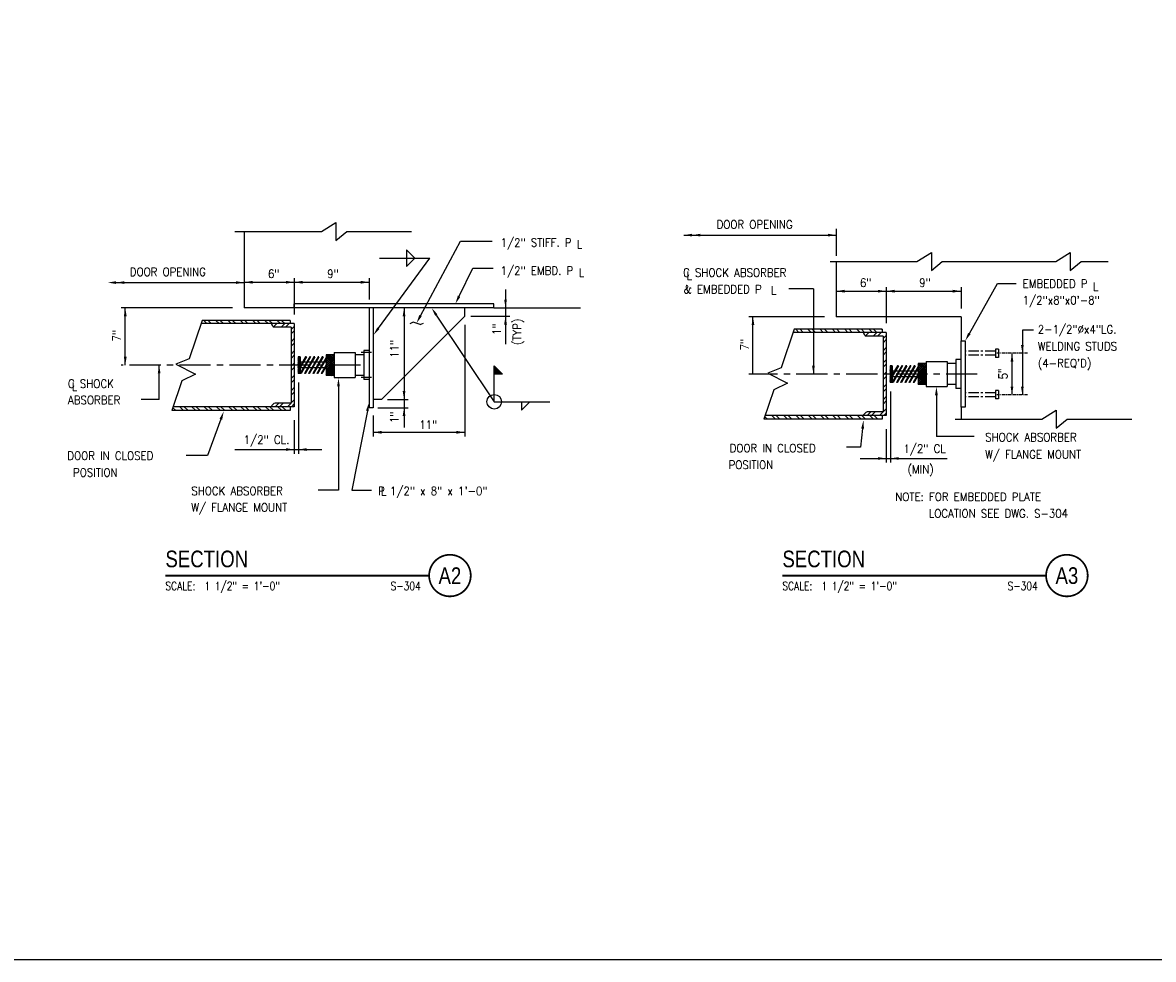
# Model space of a CAD drawing. Header units: inches. Extents: x -9715 to 32893, y -15613 to -1138.
# Tile 313 of 380: x 12324 to 12460, y -8562 to -8449. Entities that reach past the tile are written whole.
import ezdxf
from ezdxf.enums import TextEntityAlignment as Align

# ---------------------------------------------------------------- set-up
doc = ezdxf.new("R2010")
doc.units = ezdxf.units.IN
doc.header["$MEASUREMENT"] = 0
doc.linetypes.add('CENTER', pattern=[2, 1.25, -0.25, 0.25, -0.25])
doc.linetypes.add('CENTER4', pattern=[0.5625, 0.375, -0.0625, 0.0625, -0.0625])
doc.layers.get('0').update_dxf_attribs({"color": 252})
doc.layers.get('DEFPOINTS').update_dxf_attribs({"color": 11})
for name, color, linetype in [('S-ANNO-SYMB', 2, 'Continuous'), ('S-ANNO-TEXT', 2, 'Continuous'), ('S1', 2, 'Continuous'), ('S2', 7, 'Continuous'), ('S5', 1, 'Continuous'), ('S6', 1, 'Continuous'), ('S7', 2, 'Continuous')]:
    doc.layers.add(name, color=color, linetype=linetype)
doc.styles.add('125', font='romans.shx', dxfattribs={"width": 0.8, "height": 2})
doc.styles.add('FT', font='ROMANS.shx', dxfattribs={"width": 0.8, "height": 0.125})
doc.styles.add('SX-FRAC', font='SX-FRAC.shx', dxfattribs={"width": 0.9, "height": 14})
doc.styles.add('TT', font='swiss.ttf', dxfattribs={"width": 0.8, "height": 0.25})

# ---------------------------------------------------------------- blocks, each defined once
blk = doc.blocks.new('*X445')
at = {"color": 0}
for p, q in [((1465.8, 1383.7), (1471.1, 1388.9)), ((1472.1, 1383.7), (1477.3, 1388.9)), ((1483.5, 1383.7), (1488.7, 1388.9)), ((1489.7, 1383.7), (1495, 1388.9)), ((1501.2, 1383.7), (1506.4, 1388.9)), ((1507.4, 1383.7), (1512.7, 1388.9)), ((1518.9, 1383.7), (1524.1, 1388.9)), ((1525.1, 1383.7), (1530.4, 1388.9)), ((1536.5, 1383.7), (1541.8, 1388.9)), ((1542.8, 1383.7), (1548, 1388.9)), ((1554.2, 1383.7), (1559.5, 1388.9)), ((1560.5, 1383.7), (1565.7, 1388.9)), ((1571.9, 1383.7), (1577.1, 1388.9)), ((1578.1, 1383.7), (1583.4, 1388.9)), ((1589.6, 1383.7), (1594.8, 1388.9)), ((1595.8, 1383.7), (1601.1, 1388.9)), ((1607.2, 1383.7), (1612.5, 1388.9)), ((1613.5, 1383.7), (1618.7, 1388.9)), ((1624.9, 1383.7), (1628.9, 1387.6))]:
    blk.add_line(p, q, dxfattribs=at)
blk = doc.blocks.new('*X444')
at = {"color": 0}
for p, q in [((1459.7, 1512.7), (1460.4, 1513.4)), ((1467.3, 1508.9), (1471.8, 1513.4)), ((1473.6, 1508.9), (1478.1, 1513.4)), ((1485, 1508.9), (1489.5, 1513.4)), ((1491.3, 1508.9), (1495.8, 1513.4)), ((1502.7, 1508.9), (1507.2, 1513.4)), ((1508.9, 1508.9), (1513.4, 1513.4)), ((1520.4, 1508.9), (1524.9, 1513.4)), ((1526.6, 1508.9), (1531.1, 1513.4)), ((1538, 1508.9), (1542.5, 1513.4)), ((1544.3, 1508.9), (1548.8, 1513.4)), ((1555.7, 1508.9), (1560.2, 1513.4)), ((1562, 1508.9), (1566.5, 1513.4)), ((1573.4, 1508.9), (1577.9, 1513.4)), ((1579.6, 1508.9), (1584.1, 1513.4))]:
    blk.add_line(p, q, dxfattribs=at)
blk = doc.blocks.new('*X446')
at = {"color": 0}
for p, q in [((1458.2, 1500.2), (1453.7, 1504.7)), ((1466.2, 1503.7), (1460.9, 1508.9)), ((1472.4, 1503.7), (1467.2, 1508.9)), ((1483.4, 1504.1), (1478.6, 1508.9)), ((1486.2, 1507.5), (1484.8, 1508.9)), ((1458.2, 1494), (1453.7, 1498.5)), ((1458.2, 1482.6), (1453.7, 1487.1)), ((1458.2, 1476.3), (1453.7, 1480.8)), ((1458.2, 1464.9), (1453.7, 1469.4)), ((1458.2, 1458.6), (1453.7, 1463.1)), ((1458.2, 1447.2), (1453.7, 1451.7)), ((1458.2, 1441), (1453.7, 1445.5)), ((1458.2, 1429.5), (1453.7, 1434)), ((1458.2, 1423.3), (1453.7, 1427.8)), ((1458.2, 1411.9), (1453.7, 1416.4)), ((1458.2, 1405.6), (1453.7, 1410.1)), ((1463.4, 1388.9), (1453.7, 1398.7)), ((1457.2, 1388.9), (1453.7, 1392.4)), ((1474.9, 1388.9), (1469.6, 1394.2)), ((1481.1, 1388.9), (1475.9, 1394.2))]:
    blk.add_line(p, q, dxfattribs=at)
blk = doc.blocks.new('*X442')
at = {"color": 0}
for p, q in [((1279.4, 1493.9), (1276.4, 1496.9)), ((1276.4, 1494.2), (1279.1, 1496.9)), ((1276.4, 1494.9), (1278.4, 1496.9)), ((1276.4, 1495.6), (1277.7, 1496.9)), ((1276.4, 1496.3), (1277, 1496.9)), ((1276.4, 1493.5), (1279.4, 1496.5)), ((1279.4, 1493.2), (1276.4, 1496.2)), ((1276.4, 1492.8), (1279.4, 1495.8)), ((1279.4, 1492.5), (1276.4, 1495.5)), ((1276.4, 1492), (1279.4, 1495)), ((1279.4, 1491.8), (1276.4, 1494.8)), ((1276.4, 1491.3), (1279.4, 1494.3)), ((1279.4, 1491.1), (1276.4, 1494.1)), ((1276.4, 1490.6), (1279.4, 1493.6)), ((1279.4, 1490.4), (1276.4, 1493.4)), ((1276.4, 1489.9), (1279.4, 1492.9)), ((1279.4, 1489.7), (1276.4, 1492.7)), ((1276.4, 1489.2), (1279.4, 1492.2)), ((1279.4, 1488.9), (1276.4, 1491.9)), ((1276.4, 1488.5), (1279.4, 1491.5)), ((1279.4, 1488.2), (1276.4, 1491.2)), ((1276.4, 1487.8), (1279.4, 1490.8)), ((1279.4, 1487.5), (1276.4, 1490.5)), ((1276.4, 1487.1), (1279.4, 1490.1)), ((1279.4, 1486.8), (1276.4, 1489.8)), ((1276.4, 1486.4), (1279.4, 1489.4)), ((1279.4, 1486.1), (1276.4, 1489.1)), ((1276.4, 1485.7), (1279.4, 1488.7)), ((1279.4, 1485.4), (1276.4, 1488.4)), ((1276.4, 1485), (1279.4, 1488)), ((1279.4, 1484.7), (1276.4, 1487.7)), ((1276.4, 1484.3), (1279.4, 1487.3)), ((1279.4, 1484), (1276.4, 1487)), ((1276.4, 1483.6), (1279.4, 1486.6)), ((1279.4, 1483.3), (1276.4, 1486.3)), ((1276.4, 1482.9), (1279.4, 1485.9)), ((1279.4, 1482.6), (1276.4, 1485.6)), ((1276.4, 1482.1), (1279.4, 1485.1)), ((1279.4, 1481.9), (1276.4, 1484.9)), ((1276.4, 1481.4), (1279.4, 1484.4)), ((1279.4, 1481.2), (1276.4, 1484.2)), ((1276.4, 1480.7), (1279.4, 1483.7)), ((1279.4, 1494.6), (1277, 1496.9)), ((1279.4, 1495.3), (1277.8, 1496.9)), ((1279.4, 1496), (1278.5, 1496.9)), ((1279.4, 1496.7), (1279.2, 1496.9)), ((1275.6, 1472.9), (1279.4, 1476.7)), ((1279.4, 1480.5), (1276.4, 1483.5)), ((1276.4, 1480), (1279.4, 1483)), ((1279.4, 1479.8), (1276.4, 1482.8)), ((1276.4, 1479.3), (1279.4, 1482.3)), ((1279.4, 1479), (1276.4, 1482)), ((1276.4, 1478.6), (1279.4, 1481.6)), ((1279.4, 1478.3), (1276.4, 1481.3)), ((1276.4, 1477.9), (1279.4, 1480.9)), ((1279.4, 1477.6), (1276.4, 1480.6)), ((1276.4, 1477.2), (1279.4, 1480.2)), ((1279.4, 1476.9), (1276.4, 1479.9)), ((1276.4, 1476.5), (1279.4, 1479.5)), ((1279.4, 1476.2), (1276.4, 1479.2)), ((1276.4, 1475.8), (1279.4, 1478.8)), ((1279.4, 1475.5), (1276.4, 1478.5)), ((1276.4, 1475.1), (1279.4, 1478.1)), ((1279.4, 1474.8), (1276.4, 1477.8)), ((1276.4, 1474.4), (1279.4, 1477.4)), ((1279.4, 1474.1), (1276.4, 1477.1)), ((1279.4, 1473.4), (1276.4, 1476.4)), ((1276.4, 1472.9), (1279.4, 1476)), ((1279.1, 1472.9), (1276.4, 1475.7)), ((1278.4, 1472.9), (1276.4, 1475)), ((1277.7, 1472.9), (1276.4, 1474.3)), ((1277, 1472.9), (1276.4, 1473.6)), ((1277.1, 1472.9), (1279.4, 1475.2)), ((1277.8, 1472.9), (1279.4, 1474.5)), ((1278.5, 1472.9), (1279.4, 1473.8)), ((1279.2, 1472.9), (1279.4, 1473.1))]:
    blk.add_line(p, q, dxfattribs=at)
blk = doc.blocks.new('*X443')
at = {"color": 0}
for p, q in [((1227.7, 1490.7), (1236.9, 1499.9)), ((1227.7, 1493.5), (1234.1, 1499.9)), ((1227.7, 1496.4), (1231.2, 1499.9)), ((1227.7, 1499.2), (1228.4, 1499.9)), ((1239.3, 1490.1), (1229.5, 1499.9)), ((1239.3, 1493), (1232.3, 1499.9)), ((1239.3, 1495.8), (1235.2, 1499.9)), ((1239.3, 1498.6), (1238, 1499.9)), ((1227.7, 1487.9), (1239.3, 1499.5)), ((1239.3, 1487.3), (1227.7, 1498.9)), ((1227.7, 1485), (1239.3, 1496.7)), ((1239.3, 1484.5), (1227.7, 1496.1)), ((1227.7, 1482.2), (1239.3, 1493.9)), ((1239.3, 1481.6), (1227.7, 1493.3)), ((1227.7, 1479.4), (1239.3, 1491)), ((1239.3, 1478.8), (1227.7, 1490.5)), ((1227.7, 1476.6), (1239.3, 1488.2)), ((1239.3, 1476), (1227.7, 1487.6)), ((1227.7, 1473.7), (1239.3, 1485.4)), ((1239.3, 1473.2), (1227.7, 1484.8)), ((1227.7, 1470.9), (1239.3, 1482.5)), ((1239.3, 1470.3), (1227.7, 1482)), ((1236.9, 1469.9), (1227.7, 1479.1)), ((1234, 1469.9), (1227.7, 1476.3)), ((1231.2, 1469.9), (1227.7, 1473.5)), ((1228.4, 1469.9), (1227.7, 1470.7)), ((1229.5, 1469.9), (1239.3, 1479.7)), ((1232.3, 1469.9), (1239.3, 1476.9)), ((1235.2, 1469.9), (1239.3, 1474.1)), ((1238, 1469.9), (1239.3, 1471.2))]:
    blk.add_line(p, q, dxfattribs=at)
blk = doc.blocks.new('*X440')
at = {"color": 0}
for p, q in [((1465.8, 1383.7), (1471.1, 1388.9)), ((1472.1, 1383.7), (1477.3, 1388.9)), ((1483.5, 1383.7), (1488.7, 1388.9)), ((1489.7, 1383.7), (1495, 1388.9)), ((1501.2, 1383.7), (1506.4, 1388.9)), ((1507.4, 1383.7), (1512.7, 1388.9)), ((1518.9, 1383.7), (1524.1, 1388.9)), ((1525.1, 1383.7), (1530.4, 1388.9)), ((1536.5, 1383.7), (1541.8, 1388.9)), ((1542.8, 1383.7), (1548, 1388.9)), ((1554.2, 1383.7), (1559.5, 1388.9)), ((1560.5, 1383.7), (1565.7, 1388.9)), ((1571.9, 1383.7), (1577.1, 1388.9)), ((1578.1, 1383.7), (1583.4, 1388.9)), ((1589.6, 1383.7), (1594.8, 1388.9)), ((1595.8, 1383.7), (1601.1, 1388.9)), ((1607.2, 1383.7), (1612.5, 1388.9)), ((1613.5, 1383.7), (1618.7, 1388.9)), ((1624.9, 1383.7), (1628.9, 1387.6))]:
    blk.add_line(p, q, dxfattribs=at)
blk = doc.blocks.new('*X439')
at = {"color": 0}
for p, q in [((1459.7, 1512.7), (1460.4, 1513.4)), ((1467.3, 1508.9), (1471.8, 1513.4)), ((1473.6, 1508.9), (1478.1, 1513.4)), ((1485, 1508.9), (1489.5, 1513.4)), ((1491.3, 1508.9), (1495.8, 1513.4)), ((1502.7, 1508.9), (1507.2, 1513.4)), ((1508.9, 1508.9), (1513.4, 1513.4)), ((1520.4, 1508.9), (1524.9, 1513.4)), ((1526.6, 1508.9), (1531.1, 1513.4)), ((1538, 1508.9), (1542.5, 1513.4)), ((1544.3, 1508.9), (1548.8, 1513.4)), ((1555.7, 1508.9), (1560.2, 1513.4)), ((1562, 1508.9), (1566.5, 1513.4)), ((1573.4, 1508.9), (1577.9, 1513.4)), ((1579.6, 1508.9), (1584.1, 1513.4))]:
    blk.add_line(p, q, dxfattribs=at)
blk = doc.blocks.new('*X441')
at = {"color": 0}
for p, q in [((1458.2, 1500.2), (1453.7, 1504.7)), ((1466.2, 1503.7), (1460.9, 1508.9)), ((1472.4, 1503.7), (1467.2, 1508.9)), ((1483.4, 1504.1), (1478.6, 1508.9)), ((1486.2, 1507.5), (1484.8, 1508.9)), ((1458.2, 1494), (1453.7, 1498.5)), ((1458.2, 1482.6), (1453.7, 1487.1)), ((1458.2, 1476.3), (1453.7, 1480.8)), ((1458.2, 1464.9), (1453.7, 1469.4)), ((1458.2, 1458.6), (1453.7, 1463.1)), ((1458.2, 1447.2), (1453.7, 1451.7)), ((1458.2, 1441), (1453.7, 1445.5)), ((1458.2, 1429.5), (1453.7, 1434)), ((1458.2, 1423.3), (1453.7, 1427.8)), ((1458.2, 1411.9), (1453.7, 1416.4)), ((1458.2, 1405.6), (1453.7, 1410.1)), ((1463.4, 1388.9), (1453.7, 1398.7)), ((1457.2, 1388.9), (1453.7, 1392.4)), ((1474.9, 1388.9), (1469.6, 1394.2)), ((1481.1, 1388.9), (1475.9, 1394.2))]:
    blk.add_line(p, q, dxfattribs=at)
blk = doc.blocks.new('*X437')
at = {"color": 0}
for p, q in [((1279.4, 1493.9), (1276.4, 1496.9)), ((1276.4, 1494.2), (1279.1, 1496.9)), ((1276.4, 1494.9), (1278.4, 1496.9)), ((1276.4, 1495.6), (1277.7, 1496.9)), ((1276.4, 1496.3), (1277, 1496.9)), ((1276.4, 1493.5), (1279.4, 1496.5)), ((1279.4, 1493.2), (1276.4, 1496.2)), ((1276.4, 1492.8), (1279.4, 1495.8)), ((1279.4, 1492.5), (1276.4, 1495.5)), ((1276.4, 1492), (1279.4, 1495)), ((1279.4, 1491.8), (1276.4, 1494.8)), ((1276.4, 1491.3), (1279.4, 1494.3)), ((1279.4, 1491.1), (1276.4, 1494.1)), ((1276.4, 1490.6), (1279.4, 1493.6)), ((1279.4, 1490.4), (1276.4, 1493.4)), ((1276.4, 1489.9), (1279.4, 1492.9)), ((1279.4, 1489.7), (1276.4, 1492.7)), ((1276.4, 1489.2), (1279.4, 1492.2)), ((1279.4, 1488.9), (1276.4, 1491.9)), ((1276.4, 1488.5), (1279.4, 1491.5)), ((1279.4, 1488.2), (1276.4, 1491.2)), ((1276.4, 1487.8), (1279.4, 1490.8)), ((1279.4, 1487.5), (1276.4, 1490.5)), ((1276.4, 1487.1), (1279.4, 1490.1)), ((1279.4, 1486.8), (1276.4, 1489.8)), ((1276.4, 1486.4), (1279.4, 1489.4)), ((1279.4, 1486.1), (1276.4, 1489.1)), ((1276.4, 1485.7), (1279.4, 1488.7)), ((1279.4, 1485.4), (1276.4, 1488.4)), ((1276.4, 1485), (1279.4, 1488)), ((1279.4, 1484.7), (1276.4, 1487.7)), ((1276.4, 1484.3), (1279.4, 1487.3)), ((1279.4, 1484), (1276.4, 1487)), ((1276.4, 1483.6), (1279.4, 1486.6)), ((1279.4, 1483.3), (1276.4, 1486.3)), ((1276.4, 1482.9), (1279.4, 1485.9)), ((1279.4, 1482.6), (1276.4, 1485.6)), ((1276.4, 1482.1), (1279.4, 1485.1)), ((1279.4, 1481.9), (1276.4, 1484.9)), ((1276.4, 1481.4), (1279.4, 1484.4)), ((1279.4, 1481.2), (1276.4, 1484.2)), ((1276.4, 1480.7), (1279.4, 1483.7)), ((1279.4, 1494.6), (1277, 1496.9)), ((1279.4, 1495.3), (1277.8, 1496.9)), ((1279.4, 1496), (1278.5, 1496.9)), ((1279.4, 1496.7), (1279.2, 1496.9)), ((1275.6, 1472.9), (1279.4, 1476.7)), ((1279.4, 1480.5), (1276.4, 1483.5)), ((1276.4, 1480), (1279.4, 1483)), ((1279.4, 1479.8), (1276.4, 1482.8)), ((1276.4, 1479.3), (1279.4, 1482.3)), ((1279.4, 1479), (1276.4, 1482)), ((1276.4, 1478.6), (1279.4, 1481.6)), ((1279.4, 1478.3), (1276.4, 1481.3)), ((1276.4, 1477.9), (1279.4, 1480.9)), ((1279.4, 1477.6), (1276.4, 1480.6)), ((1276.4, 1477.2), (1279.4, 1480.2)), ((1279.4, 1476.9), (1276.4, 1479.9)), ((1276.4, 1476.5), (1279.4, 1479.5)), ((1279.4, 1476.2), (1276.4, 1479.2)), ((1276.4, 1475.8), (1279.4, 1478.8)), ((1279.4, 1475.5), (1276.4, 1478.5)), ((1276.4, 1475.1), (1279.4, 1478.1)), ((1279.4, 1474.8), (1276.4, 1477.8)), ((1276.4, 1474.4), (1279.4, 1477.4)), ((1279.4, 1474.1), (1276.4, 1477.1)), ((1279.4, 1473.4), (1276.4, 1476.4)), ((1276.4, 1472.9), (1279.4, 1476)), ((1279.1, 1472.9), (1276.4, 1475.7)), ((1278.4, 1472.9), (1276.4, 1475)), ((1277.7, 1472.9), (1276.4, 1474.3)), ((1277, 1472.9), (1276.4, 1473.6)), ((1277.1, 1472.9), (1279.4, 1475.2)), ((1277.8, 1472.9), (1279.4, 1474.5)), ((1278.5, 1472.9), (1279.4, 1473.8)), ((1279.2, 1472.9), (1279.4, 1473.1))]:
    blk.add_line(p, q, dxfattribs=at)
blk = doc.blocks.new('*X438')
at = {"color": 0}
for p, q in [((1227.7, 1490.7), (1236.9, 1499.9)), ((1227.7, 1493.5), (1234.1, 1499.9)), ((1227.7, 1496.4), (1231.2, 1499.9)), ((1227.7, 1499.2), (1228.4, 1499.9)), ((1239.3, 1490.1), (1229.5, 1499.9)), ((1239.3, 1493), (1232.3, 1499.9)), ((1239.3, 1495.8), (1235.2, 1499.9)), ((1239.3, 1498.6), (1238, 1499.9)), ((1227.7, 1487.9), (1239.3, 1499.5)), ((1239.3, 1487.3), (1227.7, 1498.9)), ((1227.7, 1485), (1239.3, 1496.7)), ((1239.3, 1484.5), (1227.7, 1496.1)), ((1227.7, 1482.2), (1239.3, 1493.9)), ((1239.3, 1481.6), (1227.7, 1493.3)), ((1227.7, 1479.4), (1239.3, 1491)), ((1239.3, 1478.8), (1227.7, 1490.5)), ((1227.7, 1476.6), (1239.3, 1488.2)), ((1239.3, 1476), (1227.7, 1487.6)), ((1227.7, 1473.7), (1239.3, 1485.4)), ((1239.3, 1473.2), (1227.7, 1484.8)), ((1227.7, 1470.9), (1239.3, 1482.5)), ((1239.3, 1470.3), (1227.7, 1482)), ((1236.9, 1469.9), (1227.7, 1479.1)), ((1234, 1469.9), (1227.7, 1476.3)), ((1231.2, 1469.9), (1227.7, 1473.5)), ((1228.4, 1469.9), (1227.7, 1470.7)), ((1229.5, 1469.9), (1239.3, 1479.7)), ((1232.3, 1469.9), (1239.3, 1476.9)), ((1235.2, 1469.9), (1239.3, 1474.1)), ((1238, 1469.9), (1239.3, 1471.2))]:
    blk.add_line(p, q, dxfattribs=at)
blk = doc.blocks.new('SECTION_INFO')
at = {"style": 'TT', "width": 0.8}
blk.add_attdef('SECTION_TITLE', text='', height=0.25, dxfattribs=at).set_placement((0, 0.375), align=Align.TOP_LEFT)
at = {"style": 'FT', "width": 0.8}
blk.add_attdef('SCALE', (0, -0.21875), '', height=0.125, dxfattribs=at)
blk = doc.blocks.new('T-BULB_R')
at = {"const_width": 0.02604}
for points in [[(0.625, 0, 1), (0, 0, 1)], [(0.625, 0, -1), (0, 0, -1)]]:
    blk.add_lwpolyline(points, format="xyb", dxfattribs=at)
at = {"style": 'TT', "width": 0.8}
blk.add_attdef('SECTION_#', text='', height=0.25, dxfattribs=at).set_placement((0.3125, 0), align=Align.MIDDLE)
at = {"style": 'FT', "width": 0.8}
blk.add_attdef('SHEET_FROM', text='', height=0.125, dxfattribs=at).set_placement((-0.125, -0.21875), align=Align.RIGHT)

msp = doc.modelspace()

# ---------------------------------------------------------------- linework, layer by layer
at = {"color": 1}
for p, q in [((12403.19695, -8474.57045), (12421.51743, -8474.57045)), ((12334.46674, -8480.27273), (12350.39004, -8480.27273))]:
    msp.add_line(p, q, dxfattribs=at)
for points in [[(12404.19695, -8474.73712), (12404.19695, -8474.40379), (12403.19695, -8474.57045)], [(12405.19695, -8474.73712), (12405.19695, -8474.40379), (12404.19695, -8474.57045)], [(12420.51743, -8474.73712), (12420.51743, -8474.40379), (12421.51743, -8474.57045)], [(12334.99499, -8480.4394), (12334.99499, -8480.10607), (12333.99499, -8480.27273)], [(12335.99499, -8480.4394), (12335.99499, -8480.10607), (12334.99499, -8480.27273)], [(12349.39004, -8480.4394), (12349.39004, -8480.10607), (12350.39004, -8480.27273)]]:
    msp.add_solid(points, dxfattribs=at)
at = {"layer": 'DEFPOINTS'}
msp.add_lwpolyline([(12296.3006, -8561.62394), (12583.01488, -8561.62394), (12583.01488, -8336.42667), (12296.3006, -8336.42667)], close=True, dxfattribs=at)
at = {"layer": 'S-ANNO-SYMB', "const_width": 0.224}
for points in [[(12340.91968, -8515.49036), (12372.60283, -8515.49036)], [(12415.04699, -8515.49036), (12446.73015, -8515.49036)]]:
    msp.add_lwpolyline(points, dxfattribs=at)
at = {"layer": 'S1', "color": 2}
for p, q in [((12350.39004, -8474.12821), (12350.39004, -8483.31712)), ((12421.51743, -8477.73181), (12421.51743, -8484.38947)), ((12356.39004, -8483.31712), (12350.39004, -8483.31712)), ((12380.39004, -8483.31712), (12390.79746, -8483.31712)), ((12436.51743, -8484.38947), (12421.51743, -8484.38947)), ((12436.51743, -8484.38947), (12436.51743, -8487.26447)), ((12436.51743, -8495.26447), (12436.51743, -8496.6892))]:
    msp.add_line(p, q, dxfattribs=at)
at = {"layer": 'S1', "color": 1}
for points in [[(12349.24242, -8474.12821), (12359.65638, -8474.12821), (12361.40418, -8473.03658), (12361.40418, -8475.21985), (12362.71503, -8474.12821), (12370.48372, -8474.12821)], [(12420.78621, -8477.73181), (12431.20017, -8477.73181), (12432.94797, -8476.64018), (12432.94797, -8478.82345), (12434.25882, -8477.73181), (12442.02751, -8477.73181)], [(12442.02751, -8477.73181), (12447.88425, -8477.73181), (12449.63205, -8476.64018), (12449.63205, -8478.82345), (12450.9429, -8477.73181), (12454.16867, -8477.73181)], [(12435.78621, -8496.6892), (12446.20017, -8496.6892), (12447.94797, -8495.59756), (12447.94797, -8497.78084), (12449.25882, -8496.6892), (12457.02751, -8496.6892)]]:
    msp.add_lwpolyline(points, dxfattribs=at)
at = {"layer": 'S2', "color": 4}
for p, q in [((12380.39004, -8482.81712), (12356.39004, -8482.81712)), ((12356.39004, -8483.31712), (12356.39004, -8482.81712)), ((12380.39004, -8483.31712), (12380.39004, -8482.81712)), ((12380.39004, -8483.31712), (12356.39004, -8483.31712)), ((12365.39004, -8483.31712), (12365.39004, -8495.31712)), ((12365.89004, -8483.31712), (12365.89004, -8495.31712)), ((12376.89004, -8484.31712), (12376.89004, -8483.31712)), ((12353.64004, -8485.19212), (12345.19738, -8485.19212)), ((12355.89004, -8484.81712), (12345.32382, -8484.81712)), ((12355.89004, -8485.19212), (12353.64004, -8485.19212)), ((12356.01504, -8485.62962), (12353.97978, -8485.62962)), ((12355.89004, -8484.81712), (12355.89004, -8485.19212)), ((12356.39004, -8485.19212), (12355.89004, -8485.19212)), ((12356.01504, -8485.62962), (12356.01504, -8494.75462)), ((12356.39004, -8485.19212), (12356.39004, -8495.19212)), ((12366.89004, -8494.31712), (12376.89004, -8484.31712)), ((12424.76743, -8486.26447), (12416.32477, -8486.26447)), ((12427.01743, -8485.88947), (12416.45121, -8485.88947)), ((12427.01743, -8486.26447), (12424.76743, -8486.26447)), ((12427.14243, -8486.70197), (12425.10718, -8486.70197)), ((12427.01743, -8485.88947), (12427.01743, -8486.26447)), ((12427.51743, -8486.26447), (12427.01743, -8486.26447)), ((12427.14243, -8486.70197), (12427.14243, -8495.82697)), ((12427.51743, -8486.26447), (12427.51743, -8496.26447)), ((12440.64243, -8488.26447), (12440.64243, -8489.26447)), ((12441.01743, -8488.26447), (12441.01743, -8489.26447)), ((12357.12476, -8489.19212), (12356.87476, -8489.19212)), ((12356.87476, -8489.19212), (12356.87476, -8491.19212)), ((12357.12476, -8489.19212), (12357.12476, -8491.19212)), ((12357.86474, -8489.19212), (12357.12476, -8490.47381)), ((12357.76852, -8489.19212), (12357.12476, -8490.30714)), ((12358.26852, -8489.19212), (12357.12476, -8491.17317)), ((12358.36474, -8489.19212), (12357.21004, -8491.19212)), ((12358.76852, -8489.19212), (12357.61382, -8491.19212)), ((12358.86474, -8489.19212), (12357.71004, -8491.19212)), ((12357.86474, -8489.19212), (12357.76852, -8489.19212)), ((12359.26852, -8489.19212), (12358.11382, -8491.19212)), ((12359.36474, -8489.19212), (12358.21004, -8491.19212)), ((12358.36474, -8489.19212), (12358.26852, -8489.19212)), ((12359.76852, -8489.19212), (12358.61382, -8491.19212)), ((12359.86474, -8489.19212), (12358.71004, -8491.19212)), ((12358.86474, -8489.19212), (12358.76852, -8489.19212)), ((12360.21476, -8489.28523), (12359.11382, -8491.19212)), ((12360.21476, -8489.4519), (12359.21004, -8491.19212)), ((12359.36474, -8489.19212), (12359.26852, -8489.19212)), ((12359.86474, -8489.19212), (12359.76852, -8489.19212)), ((12361.18476, -8488.94212), (12360.21476, -8488.94212)), ((12360.21476, -8488.94212), (12360.21476, -8491.44212)), ((12361.18476, -8488.69212), (12363.73504, -8488.69212)), ((12361.18476, -8488.69212), (12361.18476, -8488.94212)), ((12361.18476, -8488.94212), (12361.18476, -8491.44212)), ((12363.73504, -8488.69212), (12363.73504, -8491.69212)), ((12364.76504, -8488.94212), (12363.73504, -8488.94212)), ((12365.6978, -8488.68026), (12364.44289, -8488.68026)), ((12364.76504, -8488.44212), (12364.76504, -8491.94212)), ((12365.39004, -8488.44212), (12364.76504, -8488.44212)), ((12435.89243, -8489.51447), (12435.89243, -8493.01447)), ((12436.51743, -8489.51447), (12435.89243, -8489.51447)), ((12360.21476, -8489.85879), (12357.12476, -8489.85879)), ((12360.21476, -8490.52545), (12357.12476, -8490.52545)), ((12360.21476, -8490.15126), (12359.61382, -8491.19212)), ((12360.21476, -8490.31793), (12359.71004, -8491.19212)), ((12428.25215, -8490.26447), (12428.00215, -8490.26447)), ((12428.00215, -8490.26447), (12428.00215, -8492.26447)), ((12428.25215, -8490.26447), (12428.25215, -8492.26447)), ((12428.99214, -8490.26447), (12428.25215, -8491.54616)), ((12428.89591, -8490.26447), (12428.25215, -8491.37949)), ((12429.39591, -8490.26447), (12428.25215, -8492.24552)), ((12431.34215, -8490.93113), (12428.25215, -8490.93113)), ((12429.49214, -8490.26447), (12428.33744, -8492.26447)), ((12429.89591, -8490.26447), (12428.74121, -8492.26447)), ((12429.99214, -8490.26447), (12428.83744, -8492.26447)), ((12428.99214, -8490.26447), (12428.89591, -8490.26447)), ((12430.39591, -8490.26447), (12429.24121, -8492.26447)), ((12430.49214, -8490.26447), (12429.33744, -8492.26447)), ((12429.49214, -8490.26447), (12429.39591, -8490.26447)), ((12430.89591, -8490.26447), (12429.74121, -8492.26447)), ((12430.99214, -8490.26447), (12429.83744, -8492.26447)), ((12429.99214, -8490.26447), (12429.89591, -8490.26447)), ((12431.34215, -8490.35758), (12430.24121, -8492.26447)), ((12431.34215, -8490.52425), (12430.33744, -8492.26447)), ((12430.49214, -8490.26447), (12430.39591, -8490.26447)), ((12430.99214, -8490.26447), (12430.89591, -8490.26447)), ((12432.31215, -8490.01447), (12431.34215, -8490.01447)), ((12431.34215, -8490.01447), (12431.34215, -8492.51447)), ((12432.31215, -8489.76447), (12434.86243, -8489.76447)), ((12432.31215, -8489.76447), (12432.31215, -8490.01447)), ((12432.31215, -8490.01447), (12432.31215, -8492.51447)), ((12434.86243, -8489.76447), (12434.86243, -8492.76447)), ((12435.89243, -8490.01447), (12434.86243, -8490.01447)), ((12357.21004, -8491.19212), (12356.87476, -8491.19212)), ((12357.71004, -8491.19212), (12357.61382, -8491.19212)), ((12358.21004, -8491.19212), (12358.11382, -8491.19212)), ((12358.71004, -8491.19212), (12358.61382, -8491.19212)), ((12359.21004, -8491.19212), (12359.11382, -8491.19212)), ((12359.71004, -8491.19212), (12359.61382, -8491.19212)), ((12361.18476, -8491.44212), (12360.21476, -8491.44212)), ((12361.18476, -8491.44212), (12361.18476, -8491.69212)), ((12361.18476, -8491.69212), (12363.73504, -8491.69212)), ((12364.76504, -8491.44212), (12363.73504, -8491.44212)), ((12365.6978, -8491.67966), (12364.44289, -8491.67966)), ((12365.39004, -8491.94212), (12364.76504, -8491.94212)), ((12428.33744, -8492.26447), (12428.00215, -8492.26447)), ((12431.34215, -8491.5978), (12428.25215, -8491.5978)), ((12428.83744, -8492.26447), (12428.74121, -8492.26447)), ((12429.33744, -8492.26447), (12429.24121, -8492.26447)), ((12429.83744, -8492.26447), (12429.74121, -8492.26447)), ((12430.33744, -8492.26447), (12430.24121, -8492.26447)), ((12431.34215, -8491.22361), (12430.74121, -8492.26447)), ((12430.83744, -8492.26447), (12430.74121, -8492.26447)), ((12431.34215, -8491.39027), (12430.83744, -8492.26447)), ((12432.31215, -8492.51447), (12431.34215, -8492.51447)), ((12432.31215, -8492.51447), (12432.31215, -8492.76447)), ((12432.31215, -8492.76447), (12434.86243, -8492.76447)), ((12435.89243, -8492.51447), (12434.86243, -8492.51447)), ((12436.51743, -8493.01447), (12435.89243, -8493.01447)), ((12440.64243, -8493.26447), (12440.64243, -8494.26447)), ((12441.01743, -8493.26447), (12441.01743, -8494.26447)), ((12356.01504, -8494.75462), (12354.09137, -8494.75462)), ((12366.89004, -8494.31712), (12365.89004, -8494.31712)), ((12355.89004, -8495.62962), (12341.67802, -8495.62962)), ((12353.64004, -8495.19212), (12341.82554, -8495.19212)), ((12355.89004, -8495.19212), (12353.64004, -8495.19212)), ((12356.39004, -8495.19212), (12355.89004, -8495.19212)), ((12355.89004, -8495.19212), (12355.89004, -8495.62962)), ((12365.89004, -8495.31712), (12365.39004, -8495.31712)), ((12424.76743, -8496.26447), (12412.95293, -8496.26447)), ((12427.01743, -8496.26447), (12424.76743, -8496.26447)), ((12427.14243, -8495.82697), (12425.21877, -8495.82697)), ((12427.51743, -8496.26447), (12427.01743, -8496.26447)), ((12427.01743, -8496.26447), (12427.01743, -8496.70197)), ((12427.01743, -8496.70197), (12412.80541, -8496.70197))]:
    msp.add_line(p, q, dxfattribs=at)
at = {"layer": 'S2', "color": 2}
for p, q in [((12345.32382, -8484.81712), (12343.75897, -8489.45807)), ((12416.45121, -8485.88947), (12414.88636, -8490.53042)), ((12343.75897, -8489.45807), (12342.17402, -8490.08608)), ((12342.17402, -8490.08608), (12344.54582, -8491.27119)), ((12414.88636, -8490.53042), (12413.30141, -8491.15843)), ((12342.87399, -8492.08267), (12341.67802, -8495.62962)), ((12344.54582, -8491.27119), (12342.87399, -8492.08267)), ((12413.30141, -8491.15843), (12415.67322, -8492.34353)), ((12415.67322, -8492.34353), (12414.00139, -8493.15502)), ((12414.00139, -8493.15502), (12412.80541, -8496.70197))]:
    msp.add_line(p, q, dxfattribs=at)
at = {"layer": 'S2', "color": 1}
msp.add_line((12442.63296, -8488.76447), (12442.63296, -8493.76447), dxfattribs=at)
at = {"layer": 'S2', "color": 1, "linetype": 'CENTER', "ltscale": 3}
for p, q in [((12364.35503, -8490.19212), (12335.59252, -8490.19212)), ((12438.46225, -8491.26447), (12411.01367, -8491.26447))]:
    msp.add_line(p, q, dxfattribs=at)
at = {"layer": 'S2', "color": 4}
msp.add_lwpolyline([(12436.51743, -8487.26447), (12437.01743, -8487.26447), (12437.01743, -8495.26447), (12436.51743, -8495.26447)], close=True, dxfattribs=at)
for centre, radius, start, end in [((12354.26217, -8485.05966), 0.63607, 192.0191968, 243.6439161), ((12425.38956, -8486.13201), 0.63607, 192.0191968, 243.6439161), ((12354.34658, -8495.46945), 0.75902, 109.6473146, 158.5692272), ((12425.47397, -8496.54179), 0.75902, 109.6473146, 158.5692272)]:
    msp.add_arc(centre, radius, start, end, dxfattribs=at)
at = {"layer": 'S2', "color": 1}
for points in [[(12442.46629, -8489.76447), (12442.79962, -8489.76447), (12442.63296, -8488.76447)], [(12442.79962, -8492.76447), (12442.46629, -8492.76447), (12442.63296, -8493.76447)]]:
    msp.add_solid(points, dxfattribs=at)
at = {"layer": 'S5', "color": 1}
for p, q in [((12421.51743, -8473.81143), (12421.51743, -8477.06439)), ((12356.39004, -8479.73496), (12356.39004, -8484.0934)), ((12365.39004, -8479.73496), (12365.39004, -8482.30502)), ((12350.39004, -8480.23496), (12365.39004, -8480.23496)), ((12381.7833, -8481.12405), (12381.7833, -8487.68801)), ((12421.51743, -8481.3073), (12436.51743, -8481.3073)), ((12427.51743, -8480.8073), (12427.51743, -8485.16574)), ((12436.51743, -8480.8073), (12436.51743, -8483.37737)), ((12348.96062, -8483.31712), (12335.59252, -8483.31712)), ((12336.09252, -8490.19212), (12336.09252, -8483.31712)), ((12369.5913, -8483.31712), (12369.5913, -8497.69739)), ((12376.89004, -8485.36617), (12376.89004, -8498.76929)), ((12377.60243, -8484.31712), (12382.2833, -8484.31712)), ((12420.08801, -8484.38947), (12411.01367, -8484.38947)), ((12411.51367, -8491.26447), (12411.51367, -8484.38947)), ((12356.89004, -8492.29816), (12356.89004, -8500.84218)), ((12428.01743, -8493.37051), (12428.01743, -8501.91452)), ((12367.58832, -8494.31712), (12370.0913, -8494.31712)), ((12365.89004, -8496.24673), (12365.89004, -8498.76929)), ((12366.44376, -8495.31712), (12370.0913, -8495.31712)), ((12356.39004, -8496.81519), (12356.39004, -8500.84218)), ((12365.89004, -8498.26929), (12376.89004, -8498.26929)), ((12427.51743, -8497.88753), (12427.51743, -8501.91452)), ((12349.26739, -8500.34218), (12359.70634, -8500.34218)), ((12424.40948, -8501.41452), (12434.84843, -8501.41452))]:
    msp.add_line(p, q, dxfattribs=at)
at = {"layer": 'S5', "color": 4, "linetype": 'CENTER'}
for p, q in [((12441.01743, -8488.26447), (12440.64243, -8488.26447)), ((12440.64243, -8488.51447), (12437.01743, -8488.51447)), ((12440.64243, -8489.01447), (12437.01743, -8489.01447)), ((12441.01743, -8489.26447), (12440.64243, -8489.26447)), ((12440.64243, -8493.51447), (12437.01743, -8493.51447)), ((12441.01743, -8493.26447), (12440.64243, -8493.26447)), ((12440.64243, -8494.01447), (12437.01743, -8494.01447)), ((12441.01743, -8494.26447), (12440.64243, -8494.26447))]:
    msp.add_line(p, q, dxfattribs=at)
at = {"layer": 'S5', "color": 1, "linetype": 'CENTER4'}
for p, q in [((12444.5073, -8488.76447), (12440.80496, -8488.76447)), ((12444.5073, -8493.76447), (12440.80496, -8493.76447))]:
    msp.add_line(p, q, dxfattribs=at)
at = {"layer": 'S5', "color": 1}
for points in [[(12351.39004, -8480.40162), (12351.39004, -8480.06829), (12350.39004, -8480.23496)], [(12355.39004, -8480.06829), (12355.39004, -8480.40162), (12356.39004, -8480.23496)], [(12357.39004, -8480.40162), (12357.39004, -8480.06829), (12356.39004, -8480.23496)], [(12364.39004, -8480.06829), (12364.39004, -8480.40162), (12365.39004, -8480.23496)], [(12422.51743, -8481.47397), (12422.51743, -8481.14064), (12421.51743, -8481.3073)], [(12426.51743, -8481.14064), (12426.51743, -8481.47397), (12427.51743, -8481.3073)], [(12428.51743, -8481.47397), (12428.51743, -8481.14064), (12427.51743, -8481.3073)], [(12435.51743, -8481.14064), (12435.51743, -8481.47397), (12436.51743, -8481.3073)], [(12381.94997, -8482.31712), (12381.61663, -8482.31712), (12381.7833, -8483.31712)], [(12335.92586, -8484.31712), (12336.25919, -8484.31712), (12336.09252, -8483.31712)], [(12369.42463, -8484.31712), (12369.75797, -8484.31712), (12369.5913, -8483.31712)], [(12381.61663, -8485.31712), (12381.94997, -8485.31712), (12381.7833, -8484.31712)], [(12411.347, -8485.38947), (12411.68034, -8485.38947), (12411.51367, -8484.38947)], [(12336.25919, -8489.19212), (12335.92586, -8489.19212), (12336.09252, -8490.19212)], [(12369.75797, -8493.31712), (12369.42463, -8493.31712), (12369.5913, -8494.31712)], [(12369.42463, -8496.31712), (12369.75797, -8496.31712), (12369.5913, -8495.31712)], [(12366.89004, -8498.43595), (12366.89004, -8498.10262), (12365.89004, -8498.26929)], [(12375.89004, -8498.10262), (12375.89004, -8498.43595), (12376.89004, -8498.26929)], [(12355.39004, -8500.17551), (12355.39004, -8500.50884), (12356.39004, -8500.34218)], [(12357.89004, -8500.50884), (12357.89004, -8500.17551), (12356.89004, -8500.34218)], [(12426.51743, -8501.24786), (12426.51743, -8501.58119), (12427.51743, -8501.41452)], [(12429.01743, -8501.58119), (12429.01743, -8501.24786), (12428.01743, -8501.41452)]]:
    msp.add_solid(points, dxfattribs=at)
at = {"layer": 'S7', "color": 1}
for p, q in [((12371.57005, -8484.25561), (12376.39181, -8475.31149)), ((12376.39181, -8475.31149), (12380.15811, -8475.31149)), ((12366.51101, -8485.76734), (12372.68123, -8477.32957)), ((12366.6245, -8477.32957), (12372.68123, -8477.32957)), ((12376.19927, -8481.92409), (12377.84292, -8478.56079)), ((12377.84292, -8478.56079), (12380.29152, -8478.56079)), ((12418.77933, -8481.02398), (12415.82012, -8481.02398)), ((12418.77933, -8481.02398), (12418.77933, -8491.26447)), ((12437.50799, -8486.39306), (12440.88703, -8480.39061)), ((12440.88703, -8480.39061), (12443.14045, -8480.39061)), ((12373.46689, -8484.17194), (12380.42099, -8494.59605)), ((12370.67744, -8485.02683), (12370.28806, -8485.21726)), ((12371.5429, -8485.32364), (12370.67744, -8485.02683)), ((12371.5429, -8485.32364), (12371.92484, -8485.13685)), ((12443.88115, -8485.98514), (12443.88115, -8493.76447)), ((12445.23578, -8485.98514), (12443.88115, -8485.98514)), ((12340.16532, -8494.3127), (12340.16532, -8490.19212)), ((12380.42099, -8494.59605), (12380.42099, -8490.28841)), ((12361.71207, -8492.74971), (12361.71207, -8505.20515)), ((12340.16532, -8494.3127), (12338.00309, -8494.3127)), ((12380.42099, -8494.59605), (12387.09682, -8494.59605)), ((12433.55253, -8493.82206), (12433.55253, -8498.76949)), ((12365.18297, -8495.7014), (12363.33636, -8505.205)), ((12347.5811, -8496.69951), (12345.98289, -8501.06501)), ((12424.68071, -8497.82707), (12424.43915, -8500.07183)), ((12438.07464, -8498.76949), (12433.55253, -8498.76949)), ((12424.43915, -8500.07183), (12422.7293, -8500.07183)), ((12345.98289, -8501.06501), (12343.39355, -8501.06501)), ((12361.71207, -8505.20515), (12359.2522, -8505.20515)), ((12363.33636, -8505.205), (12365.67931, -8505.205))]:
    msp.add_line(p, q, dxfattribs=at)
at = {"layer": 'S7', "color": 2}
for p, q in [((12369.88649, -8476.32957), (12370.88649, -8477.32957)), ((12369.88649, -8476.32957), (12369.88649, -8478.32957)), ((12369.88649, -8478.32957), (12370.88649, -8477.32957)), ((12380.42099, -8490.28841), (12381.42099, -8491.28841)), ((12381.42099, -8491.28841), (12380.42099, -8491.28841)), ((12383.68298, -8495.59605), (12384.68298, -8494.59605)), ((12383.68298, -8494.59605), (12383.68298, -8495.59605))]:
    msp.add_line(p, q, dxfattribs=at)
msp.add_circle((12380.42099, -8494.59605), 0.875, dxfattribs=at)
at = {"layer": 'S7', "color": 1}
for points in [[(12376.34901, -8481.99727), (12376.04953, -8481.85091), (12375.76019, -8482.82254)], [(12371.71675, -8484.3347), (12371.42334, -8484.17652), (12371.09551, -8485.13585)], [(12373.32824, -8484.26443), (12373.60553, -8484.07944), (12372.91193, -8483.34006)], [(12366.64554, -8485.86572), (12366.37648, -8485.66896), (12365.92073, -8486.57454)], [(12437.65322, -8486.47482), (12437.36275, -8486.3113), (12437.01743, -8487.26447)], [(12443.71448, -8487.76447), (12444.04782, -8487.76447), (12443.88115, -8488.76447)], [(12340.33199, -8491.19212), (12339.99866, -8491.19212), (12340.16532, -8490.19212)], [(12418.61266, -8490.26447), (12418.94599, -8490.26447), (12418.77933, -8491.26447)], [(12361.5454, -8492.74971), (12361.87873, -8492.74971), (12361.71207, -8491.74971)], [(12433.38587, -8493.82206), (12433.7192, -8493.82206), (12433.55253, -8492.82206)], [(12444.04782, -8492.76447), (12443.71448, -8492.76447), (12443.88115, -8493.76447)], [(12365.01936, -8495.66961), (12365.34657, -8495.73319), (12365.37371, -8494.71975)], [(12347.42459, -8496.64221), (12347.73761, -8496.75681), (12347.92488, -8495.76046)], [(12424.515, -8497.80924), (12424.84642, -8497.8449), (12424.78771, -8496.83281)]]:
    msp.add_solid(points, dxfattribs=at)
at = {"layer": 'S7', "color": 2}
msp.add_solid([(12380.42099, -8490.28841), (12380.42099, -8491.28841), (12381.42099, -8491.28841)], dxfattribs=at)

# ---------------------------------------------------------------- block references
at = {"layer": 'S-ANNO-SYMB', "xscale": 8.00000035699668, "yscale": 8.00000035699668, "zscale": 8.000000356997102}
for name, p, values in [('SECTION_INFO', (12340.91968, -8515.49036), {'SECTION_TITLE': 'SECTION', 'SCALE': 'SCALE:  1 1/2" = 1\'-0"'}), ('SECTION_INFO', (12415.04699, -8515.49036), {'SECTION_TITLE': 'SECTION', 'SCALE': 'SCALE:  1 1/2" = 1\'-0"'}), ('T-BULB_R', (12372.60283, -8515.49036), {'SECTION_#': 'A2', 'SHEET_FROM': 'S-304'}), ('T-BULB_R', (12446.73015, -8515.49036), {'SECTION_#': 'A3', 'SHEET_FROM': 'S-304'})]:
    msp.add_blockref(name, p, dxfattribs=at).add_auto_attribs(values)
at = {"layer": 'S2', "color": 1, "xscale": -0.08333333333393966, "yscale": 0.08333333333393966, "zscale": 0.08333333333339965}
for name, p in [('*X437', (12463.48951, -8613.9364)), ('*X438', (12463.48951, -8613.9364)), ('*X442', (12534.61691, -8615.00874)), ('*X443', (12534.61691, -8615.00874))]:
    msp.add_blockref(name, p, dxfattribs=at)
at = {"layer": 'S6', "color": 1, "xscale": -0.08333333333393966, "yscale": 0.08333333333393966, "zscale": 0.08333333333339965}
for name, p in [('*X439', (12477.52979, -8610.9364)), ('*X441', (12477.52979, -8610.9364)), ('*X444', (12548.65719, -8612.00874)), ('*X446', (12548.65719, -8612.00874)), ('*X440', (12477.52979, -8610.9364)), ('*X445', (12548.65719, -8612.00874))]:
    msp.add_blockref(name, p, dxfattribs=at)

# ---------------------------------------------------------------- texts
at = {"layer": 'S-ANNO-TEXT', "ltscale": 20, "style": '125', "width": 0.9}
for s, p in [('DOOR OPENING', (12407.13932, -8473.78508)), ('1/2" STIFF. P', (12381.19384, -8475.95839)), ('L', (12390.34806, -8476.18936)), ('DOOR OPENING', (12336.6423, -8479.48737)), ('6"', (12353.23301, -8479.71744)), ('9"', (12360.35367, -8479.71744)), ('1/2" EMBD. P', (12381.19779, -8479.33706)), ('L', (12390.58162, -8479.59893)), ('C SHOCK ABSORBER', (12403.11218, -8479.57623)), ('L', (12403.54615, -8479.92418)), ('6"', (12424.36041, -8480.78979)), ('9"', (12431.48107, -8480.78979)), ('EMBEDDED P', (12443.91725, -8480.90812)), ('& EMBEDDED P', (12403.15877, -8481.57262)), ('L', (12413.66632, -8481.71013)), ('L', (12452.35655, -8481.25846)), ('1/2"x8"x0\'-8"', (12443.91725, -8482.89437)), ('2-1/2"%%Cx4"LG.', (12445.73268, -8486.39895)), ('WELDING STUDS', (12445.73268, -8488.42902)), ("(4-REQ'D)", (12445.73268, -8490.45909)), ('C SHOCK', (12329.21213, -8492.93459)), ('L', (12329.67304, -8493.27425)), ('ABSORBER', (12329.21213, -8494.89696)), ('11"', (12371.42259, -8497.86896)), ('1/2" CL.', (12350.32564, -8499.66153)), ('SHOCK ABSORBER', (12439.41226, -8499.36402)), ('DOOR IN CLOSED', (12329.13646, -8501.58253)), ('DOOR IN CLOSED', (12408.70955, -8500.67622)), ('1/2" CL', (12429.59093, -8500.73388)), ('W/ FLANGE MOUNT', (12439.41226, -8501.42796)), ('POSITION', (12408.58008, -8502.67823)), ('POSITION', (12329.81503, -8503.60196)), ('(MIN)', (12430.07564, -8503.22021)), ('SHOCK ABSORBER', (12344.02977, -8505.81755)), ('P 1/2" x 8" x 1\'-0"', (12366.46871, -8505.81644)), ('L', (12366.82013, -8505.8471)), ('NOTE: FOR EMBEDDED PLATE', (12428.6101, -8506.5256)), ('W/ FLANGE MOUNT', (12344.02977, -8507.80043)), ('      LOCATION SEE DWG. S-304', (12428.6101, -8508.5256))]:
    msp.add_text(s, height=1, dxfattribs=at).set_placement(p)
for s, p in [('1"', (12381.22666, -8486.57548)), ('(TYP)', (12383.67589, -8487.79927)), ('7"', (12335.57466, -8487.35081)), ('11"', (12368.93906, -8489.32444)), ('7"', (12410.9958, -8488.42316)), ('1"', (12368.93906, -8497.16292))]:
    msp.add_text(s, height=1, rotation=90, dxfattribs=at).set_placement(p)
at = {"layer": 'S5', "color": 3, "style": 'SX-FRAC', "width": 0.9}
msp.add_text('5"', height=1.166667, rotation=90, dxfattribs=at).set_placement((12442.13296, -8491.26447), align=Align.CENTER)

doc.saveas('drawing.dxf')
